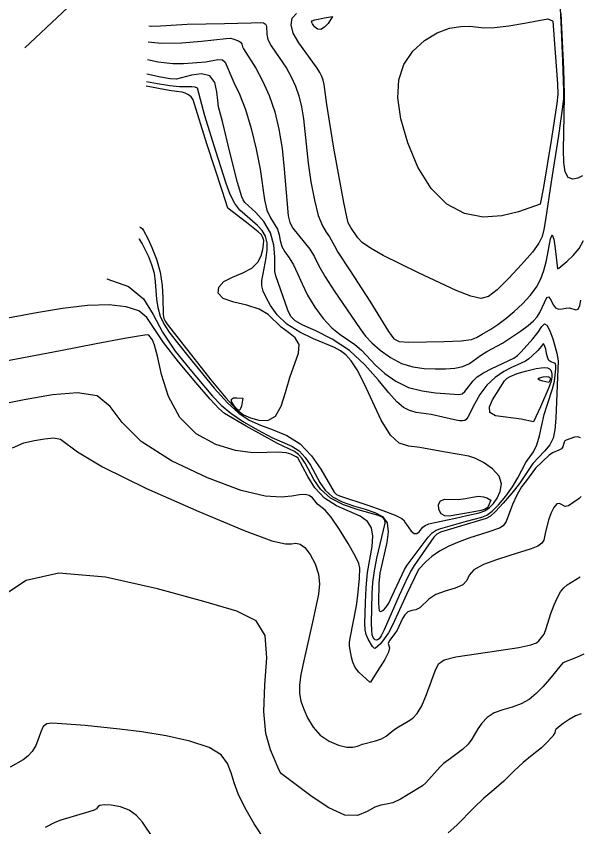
# Model space of a CAD drawing. Extents: x -291892836 to 2945206, y -477993085 to 1832792.
# Drawn here: x 1850412 to 1850833, y 542785 to 543391 of the extents above; entities that cross this region are included whole.
import ezdxf

# ---------------------------------------------------------------- set-up
doc = ezdxf.new("R2010")
doc.units = 0
doc.layers.add('DT_X_Contour_Minor', color=7, linetype='Continuous')
doc.layers.add('Level 40', color=7, linetype='Continuous')

msp = doc.modelspace()

# ---------------------------------------------------------------- linework, layer by layer
at = {"layer": 'DT_X_Contour_Minor'}
for points in [[(1850818.08, 543396.26), (1850818.53, 543386.12), (1850819.63, 543357.3), (1850820.5, 543334.93), (1850820.44, 543329.17), (1850819.79, 543322.85), (1850816.67, 543301.56), (1850811.19, 543267.02), (1850806.94, 543238.52), (1850805.79, 543231.36), (1850804.55, 543226.01), (1850802.14, 543221.02), (1850797.25, 543214.48), (1850789.2, 543205.23), (1850779.66, 543195.03), (1850770.94, 543186.37), (1850764.54, 543181.23), (1850758.83, 543179.72), (1850751.39, 543181.43), (1850740.46, 543185.86), (1850712.4, 543199.03), (1850685.98, 543212), (1850676.39, 543217.37), (1850670.33, 543221.71), (1850666.96, 543225.12), (1850661.8, 543232.81), (1850659.92, 543236.36), (1850658.73, 543240.7), (1850656.5, 543251.36), (1850649.09, 543292.12), (1850643.78, 543324.76), (1850641.79, 543339.63), (1850641.04, 543342.77), (1850640.07, 543345.65), (1850638.75, 543348.45), (1850636.63, 543351.82), (1850622.9, 543370.66), (1850618.83, 543378), (1850617.23, 543384.18), (1850618.11, 543389.02), (1850621.16, 543392.58)], [(1850648.24, 543390.24), (1850644.81, 543385.25), (1850642.27, 543382.34), (1850639.52, 543380.61), (1850636.91, 543380.98), (1850634.72, 543382.76), (1850633.17, 543384.83), (1850632.5, 543386.3), (1850632.98, 543387.24), (1850634.9, 543387.95), (1850642.24, 543389.32), (1850648.24, 543390.24)], [(1850834.72, 543271.41), (1850831.24, 543269.74), (1850827.38, 543268.86), (1850824.01, 543270.04), (1850821.82, 543274.27), (1850820.71, 543281.36), (1850820.42, 543290.83), (1850821.02, 543316.11), (1850821.13, 543332.46), (1850820.68, 543351.15), (1850818.79, 543392.38)], [(1850511.2, 543383.3), (1850512.79, 543383.16), (1850519.71, 543383.32), (1850539.56, 543384.53), (1850567.51, 543385.18), (1850587.49, 543385.64), (1850594.76, 543385.9), (1850596.75, 543385.59), (1850598.18, 543384.75), (1850598.92, 543383.14), (1850599.06, 543377.24), (1850599.99, 543373.17), (1850602.37, 543368.52), (1850613.73, 543351.79), (1850617.36, 543345.37), (1850620.5, 543338.47), (1850623.02, 543331.01), (1850624.96, 543322.89), (1850626.41, 543314), (1850629.97, 543280.73), (1850632.02, 543266.86), (1850634.62, 543253.23), (1850637.54, 543241.84), (1850640.58, 543234.14), (1850643.46, 543229.28), (1850645.9, 543225.88), (1850649.62, 543219.02), (1850652.19, 543214.4), (1850661.37, 543200.37), (1850675.94, 543177.74), (1850689.93, 543155.28), (1850693.86, 543149.71), (1850697.83, 543147.6), (1850704.95, 543147.26), (1850731.53, 543147.62), (1850744.07, 543148.25), (1850751.74, 543149.29), (1850755.57, 543150.58), (1850759.72, 543153.16), (1850766.28, 543156.98), (1850771.36, 543160.36), (1850777.35, 543164.77), (1850783.72, 543170.02), (1850789.97, 543175.92), (1850795.63, 543182.15), (1850800.27, 543188.37), (1850803.6, 543194.41), (1850805.91, 543200.81), (1850807.67, 543208.28), (1850810.69, 543224.25), (1850812.02, 543227.3), (1850813.22, 543224.13), (1850814.23, 543217.18), (1850816.07, 543201.87), (1850816.97, 543202.4), (1850823.07, 543207.38), (1850827.77, 543211.86), (1850832.15, 543217.24), (1850835.34, 543223.19)], [(1850808.82, 543388.63), (1850812.33, 543387.14), (1850812.5, 543386.8), (1850814.3, 543363.21), (1850816.03, 543339.97), (1850816.2, 543332.4), (1850815.57, 543325.29), (1850811.16, 543297.89), (1850805.43, 543262.98), (1850803.09, 543250.27), (1850786.82, 543244.56), (1850774.36, 543241.54), (1850760.45, 543240.57), (1850746.56, 543243.31), (1850733.47, 543250.31), (1850721.73, 543261.86), (1850711.88, 543277.78), (1850704.27, 543296), (1850699.2, 543314.01), (1850696.95, 543329.75), (1850697.65, 543343.15), (1850701.4, 543354.64), (1850708.09, 543364.5), (1850716.76, 543372.49), (1850726.23, 543378.25), (1850735.45, 543381.58), (1850743.76, 543382.96), (1850750.65, 543383.04), (1850761.39, 543381.93), (1850768.87, 543382.11), (1850779.62, 543383.45), (1850791.4, 543385.41), (1850808.82, 543388.63)], [(1850510.64, 543371.51), (1850520.45, 543370.51), (1850535.65, 543370.75), (1850550.34, 543371.97), (1850568.72, 543374.01), (1850571.95, 543374.11), (1850573.75, 543373.74), (1850577.87, 543372.14), (1850579.53, 543371.12), (1850580.35, 543370.07), (1850580.99, 543367.75), (1850581.79, 543366.21), (1850590.82, 543351.77), (1850595.96, 543342.3), (1850600.94, 543331.28), (1850605.01, 543319.25), (1850608.14, 543306.15), (1850610.47, 543291.81), (1850612.14, 543276.41), (1850614.96, 543241.6), (1850616.21, 543236.49), (1850618.58, 543232.33), (1850631.29, 543216.58), (1850634.64, 543210.84), (1850637.97, 543204.28), (1850642.57, 543195.99), (1850649.26, 543185.53), (1850668.7, 543157.25), (1850672.76, 543151.8), (1850677.37, 543146.78), (1850683.65, 543141.2), (1850691.29, 543135.68), (1850699.65, 543131.26), (1850708.15, 543128.67), (1850716.55, 543127.55), (1850724.71, 543127.22), (1850732.44, 543127.2), (1850739.45, 543127.67), (1850745.43, 543128.96), (1850750.23, 543131.28), (1850758.48, 543137.33), (1850763.2, 543140.16), (1850774.86, 543146.54), (1850781.73, 543150.85), (1850788.47, 543155.47), (1850794.16, 543159.7), (1850798.13, 543163.04), (1850800.78, 543166.02), (1850802.8, 543169.42), (1850808.13, 543180.53), (1850809.37, 543180.98), (1850810.44, 543179.63), (1850812.9, 543174.92), (1850814.6, 543172.93), (1850816.75, 543171.87), (1850819.37, 543171.99), (1850822.22, 543172.62), (1850825.02, 543172.82), (1850829.61, 543171.24), (1850831.3, 543171.77), (1850832.59, 543174.53), (1850833.52, 543178.66)], [(1850510.01, 543358.34), (1850517.93, 543356.58), (1850528.93, 543355.26), (1850536.89, 543355.21), (1850553.63, 543356.45), (1850562.44, 543358.2), (1850566.03, 543358.04), (1850568.13, 543356.27), (1850574.57, 543341.14), (1850578.72, 543332.42), (1850583.22, 543321.04), (1850587.52, 543306.84), (1850591.26, 543291.32), (1850594.13, 543276.44), (1850597.46, 543253.57), (1850599.23, 543245.7), (1850601.81, 543239.93), (1850606.97, 543231.55), (1850608.23, 543227.38), (1850609.05, 543223.03), (1850610.3, 543218.74), (1850612.63, 543214.61), (1850615.7, 543210.21), (1850618.97, 543204.98), (1850622.07, 543198.49), (1850625.39, 543190.87), (1850629.54, 543182.39), (1850634.91, 543173.44), (1850641.13, 543164.91), (1850647.61, 543157.82), (1850653.83, 543152.82), (1850664.9, 543145.52), (1850669.69, 543141.12), (1850680.19, 543129.99), (1850687.14, 543123.77), (1850695.4, 543117.96), (1850704.81, 543113.43), (1850715.03, 543110.75), (1850724.93, 543109.45), (1850742.4, 543108.04), (1850744.81, 543108.64), (1850746.81, 543110.33), (1850753.02, 543118.41), (1850756.16, 543121.23), (1850760.72, 543124.24), (1850766.95, 543127.5), (1850783.35, 543135.28), (1850786.07, 543137.2), (1850788.98, 543140.02), (1850797.49, 543149.58), (1850801.48, 543154.7), (1850804.23, 543158.78), (1850806.18, 543160.86), (1850808.02, 543160.01), (1850810.24, 543155.76), (1850812.56, 543149.62), (1850815.62, 543139.08), (1850816.48, 543133.27), (1850815.82, 543114.73), (1850814.76, 543090.51), (1850814.05, 543081.82), (1850812.74, 543075.61), (1850810.3, 543070.61), (1850806.42, 543065.78), (1850797.71, 543056.51), (1850794.58, 543052.23), (1850791.64, 543047.56), (1850787.66, 543041.74), (1850781.87, 543034.43), (1850775.39, 543026.89), (1850769.82, 543020.8), (1850766.12, 543017.31), (1850762.86, 543015.52), (1850741.15, 543009.07), (1850728.61, 543005.33), (1850725.93, 543003.93), (1850723.74, 543001.49), (1850709.17, 542980.35), (1850706.93, 542976.75), (1850704.4, 542971.98), (1850697.97, 542958.07), (1850686.71, 542932.46), (1850684.37, 542927.86), (1850682.84, 542925.61), (1850681.78, 542924.82), (1850680.87, 542924.7), (1850680.04, 542925.02), (1850679.24, 542925.71), (1850678.47, 542926.77), (1850677.81, 542928.7), (1850677.38, 542932.11), (1850677.24, 542937.39), (1850677.74, 542959.55), (1850678.26, 542967.8), (1850679.35, 542976.57), (1850681.17, 542985.84), (1850687.41, 543012.03), (1850687.16, 543014.56), (1850685.78, 543016.26), (1850682.5, 543017.69), (1850667.15, 543021.97)], [(1850647.99, 543149.34), (1850635.75, 543155.59), (1850626, 543160.01), (1850620.14, 543163.18), (1850617.03, 543166.38), (1850614.89, 543171.07), (1850605.86, 543196.83), (1850605.18, 543199.84), (1850605.03, 543204), (1850605.04, 543210.92), (1850604.3, 543219.73), (1850601.75, 543228.93), (1850596.84, 543237.22), (1850590.91, 543243.98), (1850582.79, 543251.54), (1850581.37, 543253.36), (1850580.46, 543255.7), (1850577.32, 543266.4), (1850571.86, 543288.17), (1850566.09, 543311.85), (1850563.11, 543322.97), (1850562.44, 543327.55), (1850561.83, 543334.08), (1850560.29, 543341.03), (1850556.69, 543346.07), (1850550.41, 543347.55), (1850542.94, 543346.52), (1850531.66, 543343.67), (1850527.08, 543343.72), (1850519.77, 543345.03), (1850509.48, 543347.26)], [(1850503.64, 543224.51), (1850503.89, 543224.2), (1850506.07, 543220.61), (1850510.77, 543211.1), (1850513.16, 543205.18), (1850514.98, 543198.84), (1850515.92, 543192.34), (1850516.8, 543179.31), (1850517.77, 543172.96), (1850519.57, 543166.69), (1850522.46, 543160.44), (1850526.71, 543153.99), (1850540.21, 543137.1), (1850559.91, 543112.8), (1850569.7, 543101.84), (1850578.17, 543094.09), (1850586.02, 543088.96), (1850594.36, 543085.26), (1850603.93, 543081.85), (1850614.09, 543077.54), (1850623.88, 543071.2), (1850632.42, 543062.21), (1850639.33, 543052.29), (1850649.42, 543035.14), (1850651.05, 543033.55), (1850653.36, 543032.4), (1850674.48, 543025.42), (1850685.63, 543021.52), (1850694.8, 543017.99), (1850699.78, 543015.51), (1850701.52, 543014.03), (1850701.9, 543012.94), (1850703.41, 543011.17), (1850706.93, 543006.15), (1850709, 543004.41), (1850710.96, 543004.39), (1850712.72, 543005.64), (1850715.5, 543008.97), (1850717.19, 543010.34), (1850720.04, 543011.55), (1850724.51, 543012.67), (1850739.94, 543015.83), (1850748.28, 543017.8), (1850757.53, 543019.8), (1850761.81, 543021.36), (1850765.35, 543023.63), (1850768.29, 543026.74), (1850770.9, 543030.79), (1850773.18, 543035.78), (1850774.12, 543041.37), (1850772.46, 543047.14), (1850767.48, 543052.64), (1850760.75, 543057.33), (1850754.37, 543060.62), (1850749.8, 543062.19), (1850732.43, 543065.03), (1850722.83, 543066.91), (1850713.29, 543068.46), (1850705.1, 543069.45), (1850697.98, 543071.78), (1850691.29, 543077.83), (1850684.54, 543089.05), (1850671.84, 543116.37), (1850666.55, 543126.42), (1850661.98, 543133.29), (1850657.96, 543137.79), (1850654.17, 543140.77), (1850649.6, 543143.14), (1850633.97, 543149.69), (1850623.68, 543154.69), (1850614.15, 543160.74), (1850606.91, 543167.61), (1850601.88, 543174.53), (1850598.54, 543180.6), (1850596.47, 543185.24), (1850595.49, 543189.14), (1850595.48, 543193.25), (1850596.28, 543198.34), (1850598.65, 543210.19), (1850599.35, 543216.03), (1850599.26, 543221.47), (1850598.08, 543226.36), (1850595.62, 543230.61), (1850592.14, 543234.4), (1850579.09, 543245.76), (1850575.12, 543250.84), (1850571.82, 543257.34), (1850568.74, 543265.75), (1850561.03, 543289.83), (1850552.97, 543316.12), (1850547.3, 543336.8), (1850545.76, 543337.7), (1850543.25, 543337.89), (1850533.94, 543337.87), (1850526.73, 543338.49), (1850517.52, 543340), (1850509.22, 543341.66)], [(1850504.06, 543233.33), (1850505.2, 543232.75), (1850506.36, 543231.79), (1850507.19, 543230.68), (1850510.32, 543224.5), (1850513.39, 543217.84), (1850516.82, 543209.16), (1850519.61, 543199.38), (1850521.03, 543189.4), (1850521.46, 543180.23), (1850521.72, 543167.97), (1850522.25, 543164.95), (1850523.14, 543162.86), (1850524.68, 543160.57), (1850534.64, 543147.89), (1850557.38, 543119.06), (1850568.45, 543105.65), (1850576.24, 543097.29), (1850581.82, 543092.96), (1850587.04, 543090.62), (1850593.23, 543088.88), (1850599.79, 543088.76), (1850605.58, 543091.94), (1850609.83, 543099.43), (1850613.1, 543109.74), (1850616.29, 543120.74), (1850622.71, 543138.95), (1850623.21, 543145.53), (1850620.36, 543150.44), (1850615.33, 543154.41), (1850609.86, 543158.38), (1850600.19, 543167.75), (1850593.51, 543171.83), (1850584.27, 543174.71), (1850574.42, 543177.08), (1850566.58, 543179.89), (1850562.85, 543183.8), (1850563.2, 543188.28), (1850567.05, 543192.49), (1850573.62, 543195.85), (1850581.23, 543198.88), (1850587.98, 543202.36), (1850592.44, 543206.83), (1850594.91, 543211.76), (1850596.13, 543216.39), (1850596.73, 543220.11), (1850596.79, 543223.02), (1850596.25, 543225.34), (1850595.02, 543227.39), (1850592.76, 543229.63), (1850583.91, 543236.51), (1850570.02, 543247.2), (1850565.98, 543259.62), (1850554.45, 543295.3), (1850544.14, 543328.1), (1850542.73, 543330.43), (1850540.73, 543331.96), (1850538.29, 543333.09), (1850535.86, 543333.8), (1850531.79, 543334.28), (1850526.31, 543335.03), (1850509.06, 543338.34)], [(1850479.63, 543194.41), (1850495.92, 543188.72), (1850507.03, 543179.56), (1850514.3, 543167.89), (1850521.35, 543154.56), (1850530.84, 543140.51), (1850541.56, 543127.04), (1850558.7, 543106.91), (1850564.98, 543100.27), (1850572.21, 543094.22), (1850581.79, 543087.76), (1850592.59, 543081.44), (1850602.86, 543076.14), (1850617.79, 543069.47), (1850623.13, 543066.03), (1850627.67, 543061.19), (1850631.65, 543055.27), (1850638.63, 543042.53), (1850642.63, 543036.7), (1850648.05, 543031.74), (1850655.41, 543027.92), (1850663.9, 543024.98), (1850672.38, 543022.54), (1850679.8, 543020.14), (1850685.5, 543017), (1850688.91, 543012.29), (1850689.73, 543005.51), (1850688.76, 542997.68), (1850683.49, 542974.79), (1850682.77, 542966.94), (1850682.47, 542952.78), (1850682.59, 542948.94), (1850682.98, 542946.79), (1850683.66, 542946.05), (1850684.68, 542946.26), (1850686.05, 542947.11), (1850687.82, 542948.97), (1850690.05, 542952.43), (1850692.71, 542957.72), (1850701.74, 542977.48), (1850703.84, 542980.75), (1850719.57, 543001.61), (1850722.51, 543004.85), (1850725.46, 543006.84), (1850729.04, 543008.13), (1850748.14, 543013.44), (1850759.53, 543016.59), (1850763.26, 543018.14), (1850767.15, 543020.98), (1850772.06, 543025.84), (1850777.46, 543032.17), (1850782.48, 543039.11), (1850786.45, 543045.88), (1850792.47, 543057.25), (1850798.14, 543065.39), (1850800.58, 543070.42), (1850802.51, 543077.25), (1850806.02, 543093.11), (1850808.19, 543100.17), (1850812.36, 543112.43), (1850813.65, 543118.2), (1850814.7, 543127.34), (1850814.74, 543129.72), (1850814.43, 543130.91), (1850813.67, 543131.45), (1850810.94, 543132.48), (1850809.61, 543133.53), (1850808.7, 543135.15), (1850807.85, 543138.72), (1850807.23, 543141.97), (1850806.25, 543144.79), (1850805.74, 543145.77), (1850805.31, 543145.96), (1850804.03, 543144.33), (1850801.2, 543141.03), (1850796.99, 543136.89), (1850794.56, 543134.84), (1850792.02, 543133.1), (1850786.14, 543130.33), (1850781.8, 543128.34), (1850776.05, 543125.27), (1850769.58, 543120.91), (1850763.32, 543115.13), (1850758.06, 543108.05), (1850753.96, 543100.81), (1850749.18, 543091.17), (1850747.95, 543089.38), (1850746.81, 543088.65), (1850745.23, 543088.35), (1850742.8, 543088.45), (1850739.13, 543089.09), (1850721.76, 543093.11), (1850710.54, 543094.8), (1850705.65, 543096.09), (1850701.09, 543098.41), (1850696.17, 543102.55), (1850690.06, 543109.33), (1850682.08, 543119.08), (1850672.25, 543130.27), (1850660.72, 543140.89), (1850647.99, 543149.34)], [(1850667.15, 543021.97), (1850656.44, 543025.69), (1850646.55, 543030.84), (1850639.23, 543037.48), (1850634.2, 543044.71), (1850627.81, 543056.76), (1850625.3, 543060.68), (1850622.75, 543063.44), (1850619.64, 543065.44), (1850607.12, 543071.58), (1850583.6, 543084.6), (1850567.51, 543094), (1850563.22, 543097.72), (1850556.91, 543104.74), (1850546.11, 543117.12), (1850533.24, 543132.4), (1850521.91, 543146.98), (1850509.54, 543165.6), (1850503.56, 543170.59), (1850494.26, 543173.68), (1850481.42, 543174.99), (1850465.39, 543174.48), (1850446.77, 543172.28), (1850427.18, 543169.02), (1850392.15, 543162.56)], [(1850588.77, 543064.64), (1850575.8, 543066.26), (1850561.08, 543070.79), (1850546.46, 543078.84), (1850534.14, 543090.83), (1850525.74, 543106.52), (1850520.59, 543123), (1850517.45, 543136.7), (1850515.26, 543144.99), (1850513.71, 543148.93), (1850511.19, 543152.46), (1850509.86, 543152.61), (1850504.85, 543151.96), (1850492.8, 543149.85), (1850471.72, 543145.92), (1850445.07, 543140.85), (1850393.64, 543131.12)], [(1850798.15, 543087.82), (1850788.89, 543089.63), (1850769.62, 543092.23), (1850765.51, 543094.72), (1850765.18, 543098.92), (1850767.43, 543104.06), (1850776.36, 543118.42), (1850778.34, 543120.22), (1850780.61, 543121.65), (1850785.78, 543123.81), (1850792.21, 543125.66), (1850800.16, 543127.52), (1850803.75, 543128.12), (1850806.53, 543128.29), (1850808.54, 543128.01), (1850809.95, 543127.3), (1850810.92, 543126.18), (1850811.53, 543124.74), (1850811.84, 543123.04), (1850811.82, 543121.02), (1850811.17, 543118.03), (1850809.48, 543113.27), (1850803.23, 543098.89), (1850798.15, 543087.82)], [(1850809.61, 543117.03), (1850805.01, 543118.08), (1850802.49, 543118.88), (1850801.37, 543119.77), (1850802.58, 543120.65), (1850805.22, 543121.34), (1850807.91, 543121.63), (1850809.59, 543121.41), (1850810.35, 543120.88), (1850810.7, 543119.88), (1850810.55, 543119.13), (1850809.61, 543117.03)], [(1850633.11, 543030.93), (1850630.77, 543032.71), (1850627.67, 543033.38), (1850623.44, 543033.12), (1850617.72, 543032.24), (1850609.85, 543031.37), (1850597.97, 543032.15), (1850579.92, 543036.53), (1850554.94, 543045.79), (1850527.95, 543058.64), (1850505.25, 543073.12), (1850491.17, 543087.31), (1850482.11, 543099.28), (1850472.49, 543107.09), (1850457.97, 543109.47), (1850439.19, 543107.78), (1850418.06, 543104.03), (1850396.56, 543099.9)], [(1850581.22, 543105.28), (1850580.12, 543099.5), (1850579.55, 543097.6), (1850578.95, 543096.62), (1850578.36, 543096.36), (1850577.39, 543096.69), (1850575.73, 543098.45), (1850574.16, 543100.49), (1850572.82, 543102.79), (1850572.66, 543104.65), (1850574.26, 543105.52), (1850576.85, 543105.65), (1850581.22, 543105.28)], [(1850425.71, 543073.79), (1850433.29, 543075.14), (1850440.03, 543075.74), (1850445.24, 543074.89), (1850457.76, 543065.24), (1850476.6, 543054.08), (1850509.45, 543038.02), (1850548.27, 543020.65), (1850582.17, 543006.51), (1850602.94, 542998.95), (1850613.02, 542996.55), (1850617.54, 542996.71), (1850620.82, 542997.08), (1850624.02, 542996.44), (1850627.51, 542993.82), (1850631.42, 542988.61), (1850635.1, 542981.63), (1850637.65, 542974.05), (1850638.43, 542966.72), (1850637.71, 542959.16), (1850633.75, 542940.46), (1850626.38, 542908.19), (1850624.55, 542899.09), (1850623.53, 542891.31), (1850623.54, 542884.89), (1850624.6, 542879.15), (1850626.62, 542873.24), (1850629.58, 542866.59), (1850633.65, 542859.8), (1850639.03, 542853.76), (1850645.7, 542849.21), (1850652.7, 542846.24), (1850658.85, 542844.81), (1850663.32, 542844.77), (1850666.84, 542845.66), (1850670.51, 542846.94), (1850680.11, 542849.5), (1850684.66, 542851.09), (1850688.16, 542853.1), (1850693.88, 542857.71), (1850697.25, 542859.92), (1850704.63, 542864.11), (1850708.05, 542866.41), (1850711.34, 542869.88), (1850714.7, 542875.6), (1850718.27, 542884.11), (1850724.65, 542901.9), (1850727.16, 542907.14), (1850731.46, 542910.12), (1850740.26, 542912.21), (1850772.28, 542916.97), (1850787.15, 542919.25), (1850796.07, 542921.12), (1850800.23, 542922.71), (1850802.03, 542924.22), (1850806.16, 542929.25), (1850807.51, 542933.3), (1850811.13, 542944.68), (1850813.49, 542951.09), (1850815.91, 542956.5), (1850818.34, 542960.73), (1850820.78, 542963.83), (1850823.2, 542965.91), (1850832.93, 542971.92)], [(1850833.08, 543075.72), (1850831.14, 543076.45), (1850828.68, 543076.26), (1850822.36, 543073.95), (1850821.5, 543073.49), (1850821, 543072.63), (1850819.98, 543069.11), (1850818.87, 543067.45), (1850817.06, 543066.46), (1850812.2, 543064.66), (1850809.68, 543062.85), (1850799.7, 543053), (1850792.78, 543044.02), (1850789.16, 543039.07), (1850785.56, 543032.93), (1850782.51, 543025.87), (1850777.67, 543013.35), (1850775.41, 543009.99), (1850772.7, 543008.21), (1850763.96, 543005.42), (1850750.5, 543001), (1850742.74, 542998.17), (1850735, 542994.92), (1850727.96, 542991.22), (1850722.16, 542987.15), (1850717.74, 542983.26), (1850712.24, 542977.39), (1850703.4, 542958.67), (1850692.99, 542935.94), (1850689.91, 542930.24), (1850686.75, 542925.57), (1850683.81, 542922.01), (1850680.06, 542918.52), (1850679.11, 542918.64), (1850678.04, 542919.95), (1850674.72, 542925.5), (1850673.27, 542928.95), (1850672.52, 542932.53), (1850672.32, 542937.07), (1850672.7, 542952.89), (1850673.26, 542963.85), (1850674.34, 542975.13), (1850677.59, 542994.7), (1850678.28, 543002.39), (1850677.32, 543008.52), (1850674.25, 543013.37), (1850668.68, 543017.33), (1850651.21, 543024.97), (1850642.24, 543030.65), (1850635.01, 543038.47), (1850629.66, 543046.92), (1850622.37, 543060.86), (1850620.9, 543061.66), (1850617.15, 543063.49), (1850613.44, 543064.56), (1850607.7, 543065.04), (1850599.46, 543064.71), (1850588.77, 543064.64)], [(1850409.23, 543068.28), (1850417.77, 543071.99), (1850425.71, 543073.79)], [(1850833.71, 543031.88), (1850832.05, 543030.54), (1850824.1, 543024.96), (1850821.75, 543024.57), (1850817.58, 543026.69), (1850815.5, 543026.47), (1850813.28, 543023.78), (1850811.11, 543019.34), (1850809.28, 543014.3), (1850807.14, 543005.58), (1850805.77, 542999.36), (1850804.31, 542997), (1850801.35, 542994.88), (1850796.31, 542992.78), (1850780.45, 542987.88), (1850770.42, 542984.78), (1850760.85, 542981.23), (1850753.69, 542977.32), (1850750.13, 542973.2), (1850748.27, 542969.25), (1850745.4, 542965.94), (1850739.63, 542963.51), (1850732.19, 542961.4), (1850725.11, 542958.85), (1850719.95, 542955.39), (1850713.29, 542948.86), (1850710.23, 542947.45), (1850707.19, 542946.78), (1850704.45, 542945.81), (1850702.2, 542943.73), (1850700.39, 542940.87), (1850696.27, 542932.26), (1850694.62, 542929.62), (1850690.71, 542924.37), (1850689.73, 542922.32), (1850690.56, 542918.98), (1850689.9, 542915.65), (1850687.14, 542910.18), (1850679.76, 542898.47), (1850676.35, 542893.42), (1850675.94, 542893.35), (1850671, 542897.71), (1850667.87, 542900.74), (1850665.08, 542904.31), (1850663.27, 542908.15), (1850662.26, 542911.92), (1850660.83, 542920.29), (1850660.82, 542922.85), (1850661.23, 542926.07), (1850665.99, 542950.45), (1850667.13, 542958.16), (1850668.2, 542970.95), (1850668.5, 542978.5), (1850667.66, 542981.91), (1850664.92, 542987.62), (1850659.74, 542996.82), (1850653.28, 543007.4), (1850647.13, 543016.46), (1850642.54, 543021.85), (1850637.01, 543026.36), (1850633.11, 543030.93)], [(1850766.36, 543029.25), (1850764.29, 543024.57), (1850763.46, 543023.42), (1850761.96, 543022.45), (1850759.14, 543021.54), (1850749.54, 543019.77), (1850735.23, 543017.4), (1850732, 543017.58), (1850729.19, 543019.05), (1850727.47, 543022.16), (1850727.2, 543025.87), (1850728.63, 543028.78), (1850731.88, 543029.9), (1850741.81, 543029.84), (1850747.29, 543030.52), (1850752.5, 543031.51), (1850757.07, 543032.11), (1850760.69, 543031.8), (1850763.33, 543030.92), (1850766.36, 543029.25)], [(1850835.71, 542914.2), (1850830.07, 542911.83), (1850820.02, 542907.85), (1850809.94, 542895.55), (1850805.07, 542889.96), (1850800.12, 542884.82), (1850794.88, 542880.44), (1850788.98, 542877.05), (1850782.24, 542874.71), (1850775.25, 542872.75), (1850768.81, 542870.35), (1850763.54, 542866.9), (1850759.47, 542862.76), (1850756.47, 542858.49), (1850752.18, 542850.81), (1850749.29, 542847.03), (1850745.08, 542843.09), (1850736.11, 542836.38), (1850730.95, 542832.67), (1850728.46, 542830.2), (1850717.79, 542818.21), (1850715.26, 542815.95), (1850704.61, 542809.37), (1850698.77, 542805.9), (1850693.1, 542803.25), (1850688.37, 542802.15), (1850684.12, 542801.57), (1850679.59, 542800), (1850674.05, 542796.68), (1850666.83, 542793.74), (1850657.28, 542794.06), (1850645.3, 542799.47), (1850632.86, 542807.72), (1850610, 542824.93), (1850608.76, 542826.68), (1850607.36, 542829.81), (1850601.9, 542842.83), (1850598.48, 542855.09), (1850596.79, 542871.41), (1850597.75, 542891.23), (1850599.13, 542911.44), (1850597.89, 542928.23), (1850591.15, 542939.07), (1850576.64, 542946.31), (1850552.22, 542953.58), (1850517.47, 542963.12), (1850478.73, 542971.7), (1850444.04, 542974.73), (1850419.6, 542969.26), (1850404.25, 542958.92)], [(1850833.61, 542869.72), (1850829.31, 542868.12), (1850824.62, 542865.52), (1850820.17, 542862.47), (1850816.74, 542859.75), (1850814.86, 542857.93), (1850814.17, 542856.87), (1850814.03, 542855.59), (1850813.61, 542854.67), (1850812.45, 542853.05), (1850807.38, 542847.42), (1850804.05, 542844.28), (1850797.18, 542838.9), (1850790.4, 542833.42), (1850783.49, 542826.85), (1850775.98, 542819.49), (1850768.46, 542812.92), (1850761.06, 542806.83), (1850753.46, 542799.5), (1850740.87, 542786.54), (1850734.34, 542780.78)], [(1850598.28, 542774.25), (1850589.72, 542787.55), (1850582.63, 542799.74), (1850577.83, 542809.83), (1850574.75, 542818.2), (1850572.46, 542825.58), (1850569.83, 542832.53), (1850565.05, 542838.96), (1850556.11, 542844.64), (1850541.79, 542849.38), (1850524.1, 542853.2), (1850505.82, 542856.16), (1850489.31, 542858.35), (1850463.64, 542860.95), (1850442.61, 542862.43), (1850438.33, 542862.64), (1850434.91, 542862.14), (1850432.33, 542860.18), (1850430.47, 542856.33), (1850428.83, 542851.31), (1850426.82, 542846.13), (1850424.03, 542841.63), (1850420.69, 542838.02), (1850417.25, 542835.33), (1850407.59, 542829.94)], [(1850514.51, 542776.48), (1850506.41, 542788.7), (1850501.95, 542793.83), (1850496.49, 542797.79), (1850489.83, 542800.29), (1850483.08, 542801.51), (1850477.65, 542801.76), (1850474.56, 542801.35), (1850473.26, 542800.55), (1850472.07, 542798.77), (1850470.24, 542797.8), (1850466.28, 542796.43), (1850445.35, 542790.22), (1850440.93, 542788.46), (1850433.77, 542784.91)]]:
    msp.add_lwpolyline(points, dxfattribs=at)
at = {"layer": 'Level 40'}
msp.add_lwpolyline([(1850567.72, 543653.62), (1850450.55, 543397.08), (1850418.67, 543366.99)], dxfattribs=at)

doc.saveas('drawing.dxf')
